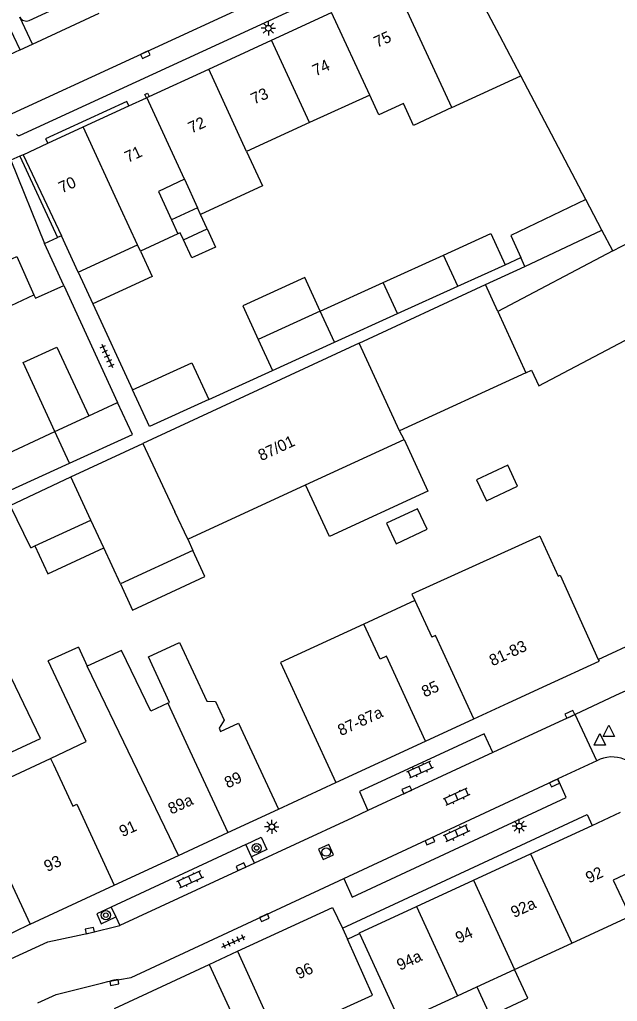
# Model space of a CAD drawing. Extents: x 132998 to 136004, y 396998 to 398512.
# Drawn here: x 133389.3 to 133441.7, y 398242.9 to 398328.8 of the extents above; entities that cross this region are included whole.
import ezdxf

# ---------------------------------------------------------------- set-up
doc = ezdxf.new("R2010")
doc.units = 0
for name, color, linetype in [('gg-afsc-erfafscheiding', 7, 'Continuous'), ('gg-afsc-hekwerk', 7, 'Continuous'), ('gg-anno-huisnummerreeks BGT', 7, 'Continuous'), ('gg-bbg-bijgebouw', 7, 'Continuous'), ('gg-bbg-gedigitaliseerde bebouwing', 7, 'Continuous'), ('gg-bbg-gedigitaliseerde bebouwing onder overbouw', 7, 'Continuous'), ('gg-bbg-gedigitaliseerde bijgebouw', 7, 'Continuous'), ('gg-bbg-gedigitaliseerde overbouw', 7, 'Continuous'), ('gg-bbg-hoofdgebouw', 7, 'Continuous'), ('gg-bbg-luifel en loopbrug', 7, 'Continuous'), ('gg-bbg-pand overbouw', 7, 'Continuous'), ('gg-bbg-tussenscheiding', 7, 'Continuous'), ('gg-bbg-tussenscheiding niveau 01', 7, 'Continuous'), ('gg-knt-verharding', 7, 'Continuous'), ('gg-knt-verharding nz', 7, 'Continuous'), ('gt-symb-boom', 7, 'Continuous'), ('gt-symb-klinker verharding', 7, 'Continuous'), ('gt-symb-kolk', 7, 'Continuous'), ('gt-symb-lichtmast', 7, 'Continuous'), ('gt-symb-rioolschacht', 7, 'Continuous'), ('gt-symb-tegel verharding', 7, 'Continuous'), ('gt-symb-waterafsluiter', 7, 'Continuous')]:
    doc.layers.add(name, color=color, linetype=linetype)

# ---------------------------------------------------------------- blocks, each defined once
blk = doc.blocks.new('gt0-KOLK')
at = {"layer": 'gt-symb-kolk'}
blk.add_lwpolyline([(0, 0), (0.375, 0), (0.375, 0.4), (-0.375, 0.4), (-0.375, 0), (0, 0)], dxfattribs=at)
blk = doc.blocks.new('gt0-LMAST')
at = {"layer": 'gt-symb-lichtmast'}
for p, q in [((-0.182, 0.173), (-0.447, 0.438)), ((-0.005, 0.246), (-0.005, 0.621)), ((0.172, 0.173), (0.437, 0.438)), ((-0.255, -0.004), (-0.63, -0.004)), ((-0.182, -0.181), (-0.447, -0.446)), ((-0.005, -0.254), (-0.005, -0.629)), ((0.437, -0.446), (0.172, -0.181)), ((0.245, -0.004), (0.62, -0.004))]:
    blk.add_line(p, q, dxfattribs=at)
blk.add_circle((-0.005, -0.004), 0.25, dxfattribs=at)
blk = doc.blocks.new('gt0-TEG1')
at = {"layer": 'gt-symb-tegel verharding'}
for p, q in [((-1.125, 0), (1.125, 0)), ((-0.9, -0.25), (-0.9, 0.25)), ((-0.45, -0.25), (-0.45, 0.25)), ((0, -0.25), (0, 0.25)), ((0.45, -0.25), (0.45, 0.25)), ((0.9, -0.25), (0.9, 0.25))]:
    blk.add_line(p, q, dxfattribs=at)
blk = doc.blocks.new('gt0-WAFSL')
at = {"layer": 'gt-symb-waterafsluiter'}
for p, q in [((-0.5, -0.333), (0, 0.667)), ((0, 0.667), (0.5, -0.333)), ((0.5, -0.333), (-0.5, -0.333))]:
    blk.add_line(p, q, dxfattribs=at)
blk = doc.blocks.new('gt0-KL1')
at = {"layer": 'gt-symb-klinker verharding'}
for p, q in [((-1.15, 0.3), (1.15, 0.3)), ((-1, -0.3), (-1, 0.3)), ((-0.5, 0.3), (-0.5, 0.45)), ((0, -0.3), (0, 0.3)), ((0.5, 0.3), (0.5, 0.45)), ((1, -0.3), (1, 0.3)), ((-1.15, -0.3), (1.15, -0.3)), ((-0.5, -0.45), (-0.5, -0.3)), ((0.5, -0.45), (0.5, -0.3))]:
    blk.add_line(p, q, dxfattribs=at)
blk = doc.blocks.new('gt0-RS')
at = {"layer": 'gt-symb-rioolschacht'}
blk.add_lwpolyline([(-0.5, -0.5), (0.5, -0.5), (0.5, 0.5), (-0.5, 0.5)], close=True, dxfattribs=at)
blk.add_circle((0, 0), 0.375, dxfattribs=at)
blk = doc.blocks.new('gt0-BOOM')
at = {"layer": 'gt-symb-boom'}
for radius in [0.4, 0.2]:
    blk.add_circle((0, 0), radius, dxfattribs=at)

msp = doc.modelspace()

# ---------------------------------------------------------------- linework, layer by layer
at = {"layer": 'gg-afsc-erfafscheiding'}
for p, q in [((133431.833, 398307.361), (133433.213, 398307.989)), ((133393.159, 398305.545), (133397.887, 398295.291)), ((133395.718, 398303.935), (133399.19, 398296.406)), ((133405.877, 398295.546), (133411.46, 398298.087)), ((133418.025, 398248.307), (133419.088, 398248.81))]:
    msp.add_line(p, q, dxfattribs=at)
at = {"layer": 'gg-afsc-hekwerk'}
msp.add_line((133439.984, 398272.799), (133458.612, 398281.413), dxfattribs=at)
at = {"layer": 'gg-bbg-bijgebouw'}
for points in [[(133430.2, 398286.677), (133432.928, 398287.965), (133432.065, 398289.806), (133429.332, 398288.516), (133430.2, 398286.677)], [(133422.302, 398282.918), (133425.005, 398284.193), (133424.155, 398285.995), (133421.452, 398284.72), (133422.302, 398282.918)]]:
    msp.add_lwpolyline(points, dxfattribs=at)
at = {"layer": 'gg-bbg-gedigitaliseerde bebouwing'}
for p, q in [((133427.16, 398321.116), (133433.199, 398323.901)), ((133438.896, 398313.062), (133433.199, 398323.901)), ((133419.98, 398322.202), (133414.708, 398319.801)), ((133414.708, 398319.801), (133409.186, 398317.285)), ((133441.256, 398308.568), (133459.392, 398318.115)), ((133403.735, 398314.861), (133401.455, 398313.769)), ((133403.735, 398314.861), (133404.884, 398312.347)), ((133401.455, 398313.769), (133402.6, 398311.287)), ((133405.159, 398311.751), (133404.884, 398312.347)), ((133402.6, 398311.287), (133403.163, 398310.065)), ((133394.437, 398306.714), (133392.971, 398309.893)), ((133403.163, 398310.065), (133399.881, 398308.552)), ((133393.159, 398305.545), (133391.479, 398309.202)), ((133394.437, 398306.714), (133399.625, 398309.105)), ((133399.881, 398308.552), (133399.625, 398309.105)), ((133419.049, 398300.483), (133400.08, 398291.689)), ((133422.975, 398292.065), (133422.594, 398292.8)), ((133414.349, 398288.085), (133422.975, 398292.065)), ((133404.028, 398283.323), (133414.349, 398288.085)), ((133423.923, 398277.948), (133419.461, 398275.894)), ((133394.451, 398273.879), (133391.807, 398272.659)), ((133394.451, 398273.879), (133395.229, 398272.2)), ((133395.141, 398265.621), (133391.807, 398272.659)), ((133406.782, 398266.766), (133406.909, 398266.492)), ((133392.015, 398264.108), (133395.141, 398265.621)), ((133388.12, 398254.15), (133390.22, 398249.62)), ((133437.664, 398247.961), (133442.78, 398250.32)), ((133432.667, 398245.657), (133437.664, 398247.961)), ((133405.92, 398246.07), (133409.251, 398238.833)), ((133429.341, 398244.124), (133432.667, 398245.657)), ((133427.669, 398243.353), (133429.341, 398244.124))]:
    msp.add_line(p, q, dxfattribs=at)
for points in [[(133427.16, 398321.116), (133423.795, 398319.563), (133422.921, 398321.461), (133420.777, 398320.473), (133419.98, 398322.202)], [(133409.186, 398317.285), (133410.584, 398314.252), (133405.159, 398311.751)], [(133385.995, 398306.662), (133389.041, 398308.073), (133390.55, 398304.717)], [(133390.55, 398304.717), (133390.683, 398304.421), (133393.159, 398305.545)], [(133434.879, 398283.582), (133423.668, 398278.512), (133423.923, 398277.948)], [(133419.461, 398275.894), (133412.169, 398272.537), (133417.01, 398262.02)], [(133402.283, 398268.966), (133400.796, 398268.272), (133398.225, 398273.583), (133395.229, 398272.2)], [(133402.283, 398268.966), (133402.428, 398269.033), (133400.579, 398273.026), (133403.302, 398274.286), (133405.689, 398269.127)], [(133405.689, 398269.127), (133406.465, 398269.126), (133407.219, 398267.491), (133406.782, 398266.766)], [(133406.909, 398266.492), (133408.482, 398267.221), (133411.97, 398259.69)], [(133386.897, 398256.789), (133385.011, 398260.875), (133392.015, 398264.108)], [(133419.088, 398248.81), (133422.63, 398241.03), (133427.669, 398243.353)], [(133408.38, 398247.26), (133411.868, 398239.595), (133420.221, 398243.411), (133418.025, 398248.307)]]:
    msp.add_lwpolyline(points, dxfattribs=at)
at = {"layer": 'gg-bbg-gedigitaliseerde bebouwing onder overbouw'}
for p, q in [((133388.535, 398316.516), (133391.479, 398309.202)), ((133389.604, 398316.994), (133392.971, 398309.893))]:
    msp.add_line(p, q, dxfattribs=at)
at = {"layer": 'gg-bbg-gedigitaliseerde bijgebouw'}
for p, q in [((133403.662, 398309.542), (133405.734, 398310.49)), ((133421.163, 398305.8), (133426.436, 398308.2)), ((133441.256, 398308.568), (133431.183, 398303.266)), ((133433.57, 398307.215), (133433.213, 398307.989)), ((133427.692, 398305.476), (133431.833, 398307.361)), ((133430.129, 398305.62), (133433.57, 398307.215)), ((133415.641, 398303.287), (133421.163, 398305.8)), ((133419.049, 398300.483), (133430.129, 398305.62)), ((133422.419, 398303.076), (133427.692, 398305.476)), ((133415.641, 398303.287), (133410.204, 398300.812)), ((133416.897, 398300.562), (133422.419, 398303.076)), ((133431.183, 398303.266), (133433.657, 398297.904)), ((133410.204, 398300.812), (133411.46, 398298.087)), ((133411.46, 398298.087), (133416.897, 398300.562)), ((133433.657, 398297.904), (133422.594, 398292.8)), ((133395.349, 398294.119), (133397.887, 398295.291)), ((133392.381, 398292.749), (133395.349, 398294.119)), ((133386.97, 398290.252), (133392.381, 398292.749)), ((133393.797, 398288.788), (133400.08, 398291.689)), ((133388.232, 398287.514), (133393.68, 398289.994)), ((133388.483, 398286.282), (133393.797, 398288.788)), ((133390.269, 398282.57), (133388.483, 398286.282)), ((133390.632, 398282.738), (133395.543, 398285.004)), ((133396.674, 398282.553), (133395.543, 398285.004)), ((133404.028, 398283.323), (133404.484, 398282.333)), ((133390.269, 398282.57), (133390.632, 398282.738)), ((133398.128, 398279.401), (133396.674, 398282.553)), ((133404.484, 398282.333), (133398.128, 398279.401))]:
    msp.add_line(p, q, dxfattribs=at)
for points in [[(133438.896, 398313.062), (133432.329, 398309.908), (133433.213, 398307.989)], [(133405.734, 398310.49), (133406.472, 398308.905), (133404.39, 398307.952), (133403.662, 398309.542)], [(133426.436, 398308.2), (133430.577, 398310.085), (133431.833, 398307.361)], [(133399.19, 398296.406), (133404.39, 398298.773), (133405.877, 398295.546)], [(133405.877, 398295.546), (133400.678, 398293.179), (133399.19, 398296.406)], [(133393.68, 398289.994), (133399.176, 398292.496), (133397.887, 398295.291)]]:
    msp.add_lwpolyline(points, dxfattribs=at)
at = {"layer": 'gg-bbg-gedigitaliseerde overbouw'}
for p in [(133391.479, 398309.202), (133392.971, 398309.893)]:
    msp.add_line(p, (133392.612, 398309.727), dxfattribs=at)
at = {"layer": 'gg-bbg-hoofdgebouw'}
for p, q in [((133411.374, 398327.03), (133416.635, 398329.455)), ((133405.864, 398324.49), (133411.374, 398327.03)), ((133400.64, 398322.082), (133405.864, 398324.49)), ((133398.863, 398321.262), (133400.407, 398321.974)), ((133400.407, 398321.974), (133400.439, 398321.989)), ((133400.439, 398321.989), (133400.64, 398322.082)), ((133394.868, 398319.421), (133398.863, 398321.262)), ((133391.767, 398317.991), (133394.868, 398319.421)), ((133389.604, 398316.994), (133391.767, 398317.991)), ((133439.984, 398272.799), (133440.06, 398272.63)), ((133435.494, 398270.528), (133440.06, 398272.63)), ((133432.133, 398268.981), (133435.494, 398270.528)), ((133429.095, 398267.583), (133432.133, 398268.981)), ((133424.871, 398265.638), (133429.095, 398267.583)), ((133417.01, 398262.02), (133424.871, 398265.638)), ((133407.533, 398257.636), (133411.97, 398259.69)), ((133439.46, 398258.261), (133441.95, 398259.41)), ((133434.061, 398255.769), (133439.46, 398258.261)), ((133403.213, 398255.635), (133407.533, 398257.636)), ((133397.597, 398253.035), (133403.213, 398255.635)), ((133429.064, 398253.463), (133434.061, 398255.769)), ((133390.22, 398249.62), (133397.597, 398253.035)), ((133424.067, 398251.156), (133429.064, 398253.463)), ((133408.38, 398247.26), (133416.72, 398251.07)), ((133416.72, 398251.07), (133417.575, 398249.26)), ((133417.575, 398249.26), (133418.025, 398248.307)), ((133397.61, 398242.24), (133405.92, 398246.07))]:
    msp.add_line(p, q, dxfattribs=at)
for points in [[(133434.879, 398283.582), (133436.486, 398280.085), (133436.654, 398280.161), (133439.984, 398272.799)], [(133444.09, 398254.78), (133441.29, 398253.47), (133442.78, 398250.32)], [(133419.088, 398248.81), (133419.07, 398248.85), (133424.067, 398251.156)]]:
    msp.add_lwpolyline(points, dxfattribs=at)
at = {"layer": 'gg-bbg-luifel en loopbrug'}
for p, q in [((133404.884, 398312.347), (133402.6, 398311.287)), ((133405.734, 398310.49), (133405.159, 398311.751)), ((133394.437, 398306.714), (133395.718, 398303.935))]:
    msp.add_line(p, q, dxfattribs=at)
for points in [[(133433.657, 398297.904), (133434.15, 398298.131), (133434.789, 398296.746), (133462.878, 398311.564), (133462.288, 398312.674)], [(133403.662, 398309.542), (133403.374, 398310.163), (133403.163, 398310.065)], [(133399.881, 398308.552), (133400.908, 398306.326), (133395.718, 398303.935)], [(133385.995, 398306.662), (133387.536, 398303.32), (133390.55, 398304.717)], [(133415.641, 398303.287), (133414.286, 398306.226), (133408.849, 398303.751), (133410.204, 398300.812)], [(133392.381, 398292.749), (133389.616, 398298.785), (133392.57, 398300.148), (133395.349, 398294.119)], [(133422.975, 398292.065), (133425.07, 398287.525), (133416.444, 398283.545), (133414.349, 398288.085)], [(133390.632, 398282.738), (133391.764, 398280.286), (133396.674, 398282.553)], [(133398.128, 398279.401), (133399.184, 398277.115), (133405.54, 398280.048), (133404.484, 398282.333)], [(133384.83, 398269.412), (133387.38, 398264.144), (133391.14, 398265.879), (133388.599, 398271.151)], [(133429.341, 398244.124), (133430.509, 398241.592), (133433.835, 398243.127), (133432.667, 398245.657)]]:
    msp.add_lwpolyline(points, dxfattribs=at)
at = {"layer": 'gg-bbg-pand overbouw'}
for p, q in [((133389.32, 398316.867), (133388.535, 398316.516)), ((133389.604, 398316.994), (133389.32, 398316.867))]:
    msp.add_line(p, q, dxfattribs=at)
at = {"layer": 'gg-bbg-tussenscheiding'}
for p, q in [((133431.371, 398327.392), (133427.628, 398334.522)), ((133425.5, 398324.717), (133422.144, 398331.994)), ((133419.98, 398322.202), (133416.635, 398329.455)), ((133414.708, 398319.801), (133411.374, 398327.03)), ((133433.199, 398323.901), (133431.371, 398327.392)), ((133409.186, 398317.285), (133405.864, 398324.49)), ((133427.16, 398321.116), (133425.5, 398324.717)), ((133403.735, 398314.861), (133400.439, 398321.989)), ((133398.168, 398312.265), (133394.868, 398319.421)), ((133399.625, 398309.105), (133398.168, 398312.265)), ((133440.311, 398310.369), (133438.896, 398313.062)), ((133433.57, 398307.215), (133440.311, 398310.369)), ((133441.256, 398308.568), (133440.311, 398310.369)), ((133427.692, 398305.476), (133426.436, 398308.2)), ((133422.419, 398303.076), (133421.163, 398305.8)), ((133431.183, 398303.266), (133430.129, 398305.62)), ((133416.897, 398300.562), (133415.641, 398303.287)), ((133422.594, 398292.8), (133419.049, 398300.483)), ((133393.68, 398289.994), (133392.381, 398292.749)), ((133400.08, 398291.689), (133402.902, 398285.709)), ((133395.543, 398285.004), (133393.797, 398288.788)), ((133404.028, 398283.323), (133402.902, 398285.709)), ((133423.923, 398277.948), (133425.404, 398274.733)), ((133403.213, 398255.635), (133395.229, 398272.2)), ((133402.283, 398268.966), (133404.211, 398264.804)), ((133404.211, 398264.804), (133407.533, 398257.636)), ((133434.061, 398255.769), (133437.664, 398247.961)), ((133429.064, 398253.463), (133432.667, 398245.657)), ((133424.067, 398251.156), (133427.669, 398243.353))]:
    msp.add_line(p, q, dxfattribs=at)
for points in [[(133424.871, 398265.638), (133421.444, 398273.071), (133420.882, 398272.812), (133419.461, 398275.894)], [(133429.095, 398267.583), (133425.731, 398274.884), (133425.404, 398274.733)], [(133392.015, 398264.108), (133392.259, 398263.604), (133393.964, 398259.947), (133394.313, 398260.122), (133397.597, 398253.035)]]:
    msp.add_lwpolyline(points, dxfattribs=at)
at = {"layer": 'gg-bbg-tussenscheiding niveau 01'}
msp.add_line((133389.32, 398316.867), (133392.612, 398309.727), dxfattribs=at)
at = {"layer": 'gg-knt-verharding'}
for p, q in [((133389.3, 398318.678), (133428.12, 398336.549)), ((133390.126, 398328.754), (133394.684, 398330.852)), ((133444.962, 398271.222), (133441.513, 398269.626)), ((133441.513, 398269.626), (133437.967, 398267.985)), ((133437.967, 398267.985), (133436.898, 398267.491)), ((133439.873, 398263.928), (133437.967, 398267.985)), ((133436.898, 398267.491), (133433.54, 398265.938)), ((133433.54, 398265.938), (133430.743, 398264.644)), ((133439.873, 398263.928), (133436.449, 398262.35)), ((133411.97, 398259.69), (133417.01, 398262.02)), ((133418.451, 398258.937), (133413.401, 398256.595)), ((133419.802, 398259.564), (133418.451, 398258.937)), ((133409.119, 398256.589), (133397.332, 398251.117)), ((133409.621, 398255.515), (133409.119, 398256.589)), ((133413.401, 398256.595), (133409.879, 398254.962)), ((133409.879, 398254.962), (133409.621, 398255.515)), ((133397.332, 398251.117), (133397.734, 398250.248)), ((133390.22, 398249.62), (133383.35, 398246.26)), ((133397.734, 398250.248), (133398.087, 398249.484)), ((133405.92, 398246.07), (133408.38, 398247.26)), ((133392.497, 398243.449), (133396.58, 398244.487)), ((133390.887, 398242.714), (133392.497, 398243.449))]:
    msp.add_line(p, q, dxfattribs=at)
for points in [[(133400.407, 398321.974), (133400.279, 398322.253), (133400.508, 398322.37), (133400.64, 398322.082)], [(133398.863, 398321.262), (133398.682, 398321.655), (133391.581, 398318.395), (133391.767, 398317.991)], [(133430.743, 398264.644), (133429.99, 398266.286), (133419.082, 398261.225), (133419.802, 398259.564)], [(133417.699, 398253.624), (133418.419, 398251.986), (133437.18, 398260.694), (133436.449, 398262.35)], [(133417.575, 398249.26), (133439.025, 398259.204), (133439.46, 398258.261)], [(133409.119, 398256.589), (133410.454, 398257.219), (133410.962, 398256.141), (133409.621, 398255.515)], [(133396.58, 398244.487), (133397.037, 398244.603), (133399.065, 398244.95), (133417.699, 398253.624)], [(133397.332, 398251.117), (133396.052, 398250.525), (133396.454, 398249.656), (133397.734, 398250.248)], [(133366.44, 398236.465), (133367.543, 398236.937), (133391.772, 398248.08), (133395.489, 398248.855), (133398.087, 398249.484)]]:
    msp.add_lwpolyline(points, dxfattribs=at)
for centre, radius, start, end in [((133389.87, 398329.313), 0.615, 206.05687, 294.58159), ((133389.218, 398318.859), 0.199, 201.85633, 294.3182), ((133441.207, 398261.379), 2.877, 18.35742, 117.61744)]:
    msp.add_arc(centre, radius, start, end, dxfattribs=at)
at = {"layer": 'gg-knt-verharding nz'}
for p, q in [((133387.874, 398320.244), (133427.837, 398338.646)), ((133390.429, 398326.672), (133389.318, 398329.043)), ((133390.429, 398326.672), (133396.266, 398329.381)), ((133389.337, 398326.163), (133388.251, 398328.498)), ((133389.337, 398326.163), (133378.98, 398321.378)), ((133389.337, 398326.163), (133390.429, 398326.672)), ((133430.743, 398264.644), (133419.802, 398259.564)), ((133417.699, 398253.624), (133436.449, 398262.35)), ((133409.879, 398254.962), (133398.087, 398249.484))]:
    msp.add_line(p, q, dxfattribs=at)

# ---------------------------------------------------------------- block references
at = {"layer": 'gt-symb-boom'}
for p in [(133410.064, 398256.284), (133396.856, 398250.4)]:
    msp.add_blockref('gt0-BOOM', p, dxfattribs=at)
at = {"layer": 'gt-symb-klinker verharding'}
for p, rotation in [((133424.365, 398263.136), -155.35690478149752), ((133427.568, 398260.757), -155.35690478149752), ((133427.568, 398257.566), -155.35690478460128), ((133404.227, 398253.522), -155.35690478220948)]:
    msp.add_blockref('gt0-KL1', p, dxfattribs=dict(at, rotation=rotation))
at = {"layer": 'gt-symb-kolk'}
for p, rotation in [((133400.228, 398325.933), -155.27220338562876), ((133437.586, 398267.809), 24.77113890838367), ((133423.306, 398261.19), 24.89920052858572), ((133436.075, 398262.157), -155.1007994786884), ((133425.158, 398257.069), -155.2288610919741), ((133408.769, 398254.462), 24.2590844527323), ((133410.67, 398250.358), -156.48544332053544), ((133395.489, 398248.855), 12.535023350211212), ((133397.558, 398244.7), -169.45426563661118)]:
    msp.add_blockref('gt0-KOLK', p, dxfattribs=dict(at, rotation=rotation))
at = {"layer": 'gt-symb-lichtmast'}
for p in [(133411.097, 398328.068), (133411.397, 398258.143), (133433.078, 398258.202)]:
    msp.add_blockref('gt0-LMAST', p, dxfattribs=at)
at = {"layer": 'gt-symb-rioolschacht', "rotation": -155.9734934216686}
msp.add_blockref('gt0-RS', (133416.146, 398255.93), dxfattribs=at)
at = {"layer": 'gt-symb-tegel verharding'}
for p, rotation in [((133396.968, 398299.372), -65.25284564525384), ((133408.049, 398248.079), 24.56717132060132)]:
    msp.add_blockref('gt0-TEG1', p, dxfattribs=dict(at, rotation=rotation))
at = {"layer": 'gt-symb-waterafsluiter'}
for p in [(133440.924, 398266.373), (133440.134, 398265.635)]:
    msp.add_blockref('gt0-WAFSL', p, dxfattribs=at)

# ---------------------------------------------------------------- texts
at = {"layer": 'gg-anno-huisnummerreeks BGT'}
for s, rotation, p in [('75', 24.8, (133420.617, 398326.334)), ('74', 24.8, (133415.232, 398323.852)), ('73', 24.8, (133409.847, 398321.37)), ('72', 24.8, (133404.35, 398318.836)), ('71', 24.8, (133398.785, 398316.271)), ('70', 24.8, (133392.998, 398313.603)), ('87/01', 24.8, (133410.477, 398290.153)), ('81-83', 24.7, (133430.727, 398272.187)), ('85', 24.7, (133424.797, 398269.457)), ('87-87a', 24.7, (133417.449, 398266.076)), ('89', 24.8, (133407.527, 398261.49)), ('89a', 24.8, (133402.585, 398259.202)), ('91', 24.8, (133398.311, 398257.222)), ('93', 24.8, (133391.717, 398254.17)), ('92', 24.8, (133439.172, 398253.172)), ('92a', 24.8, (133432.617, 398250.146)), ('94', 24.8, (133427.762, 398247.905)), ('94a', 24.8, (133422.623, 398245.533)), ('96', 24.6, (133413.763, 398244.771))]:
    msp.add_text(s, height=1, rotation=rotation, dxfattribs=at).set_placement(p)

doc.saveas('drawing.dxf')
